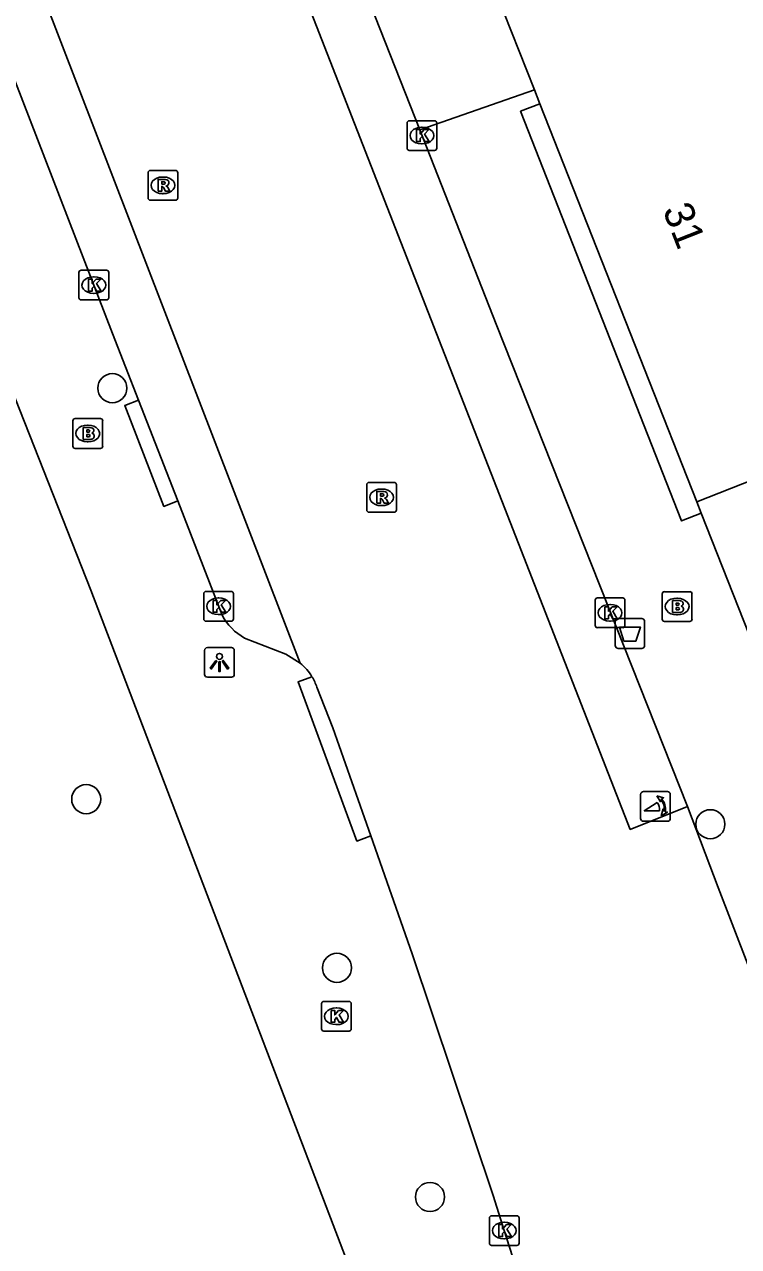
# Model space of a CAD drawing. Extents: x 161087 to 161922, y 382574 to 383873.
# Drawn here: x 161764.95 to 161788.96, y 382620.31 to 382661.41 of the extents above; entities that cross this region are included whole.
import ezdxf

# ---------------------------------------------------------------- set-up
doc = ezdxf.new("R2010")
doc.units = 0
for name, color, linetype in [('IMGEO_Afvalbak', 7, 'Continuous'), ('IMGEO_Boom', 7, 'Continuous'), ('IMGEO_Brandkraan', 7, 'Continuous'), ('IMGEO_Kolk', 7, 'Continuous'), ('IMGEO_Lichtpunt', 7, 'Continuous'), ('IMGEO_Pand', 7, 'Continuous'), ('IMGEO_Pand_nummerreeks', 7, 'Continuous'), ('IMGEO_Poller', 7, 'Continuous'), ('IMGEO_Rijbaan_lokaal_open', 7, 'Continuous'), ('IMGEO_Rioolput', 7, 'Continuous'), ('IMGEO_Voetpad_open', 7, 'Continuous')]:
    doc.layers.add(name, color=color, linetype=linetype)

msp = doc.modelspace()

# ---------------------------------------------------------------- linework, layer by layer
at = {"layer": 'IMGEO_Afvalbak'}
for p, q in [((161784.814, 382640.526), (161784.814, 382641.326)), ((161784.814, 382641.326), (161784.814, 382640.526)), ((161784.914, 382641.426), (161785.704, 382641.426)), ((161785.704, 382641.426), (161784.914, 382641.426)), ((161785.804, 382641.326), (161785.804, 382640.526)), ((161785.804, 382640.526), (161785.804, 382641.326)), ((161785.704, 382640.426), (161784.914, 382640.426)), ((161784.914, 382640.426), (161785.704, 382640.426))]:
    msp.add_line(p, q, dxfattribs=at)
msp.add_lwpolyline([(161784.957, 382641.14), (161785.661, 382641.14), (161785.512, 382640.67), (161785.106, 382640.67), (161784.957, 382641.14)], dxfattribs=at)
for centre, start, end in [((161784.914, 382641.326), 90, 180), ((161784.914, 382641.326), 90, 180), ((161785.704, 382641.326), 0, 90), ((161785.704, 382641.326), 360, 90), ((161784.914, 382640.526), 180, 270), ((161784.914, 382640.526), 180, 270), ((161785.704, 382640.526), 270, 0), ((161785.704, 382640.526), 270, 0)]:
    msp.add_arc(centre, 0.1, start, end, dxfattribs=at)
at = {"layer": 'IMGEO_Boom'}
for centre in [(161767.905, 382649.177), (161767.026, 382635.354), (161788.014, 382634.512), (161775.458, 382629.683), (161778.586, 382621.977)]:
    msp.add_circle(centre, 0.489, dxfattribs=at)
at = {"layer": 'IMGEO_Brandkraan'}
for p, q in [((161766.577, 382647.227), (161766.577, 382648.079)), ((161766.652, 382648.153), (161767.504, 382648.153)), ((161767.065, 382647.933), (161767.09, 382647.933)), ((161767.578, 382648.079), (161767.578, 382647.227)), ((161767.504, 382647.153), (161766.652, 382647.153)), ((161767.088, 382647.373), (161767.063, 382647.373)), ((161786.395, 382641.407), (161786.395, 382642.259)), ((161786.47, 382642.333), (161787.322, 382642.333)), ((161786.883, 382642.113), (161786.908, 382642.113)), ((161787.396, 382642.259), (161787.396, 382641.407)), ((161787.322, 382641.333), (161786.47, 382641.333)), ((161786.906, 382641.553), (161786.881, 382641.553))]:
    msp.add_line(p, q, dxfattribs=at)
for points in [[(161766.577, 382647.227), (161766.577, 382648.079)], [(161766.652, 382648.153), (161767.504, 382648.153)], [(161766.925, 382647.853), (161766.925, 382647.453), (161767.138, 382647.453)], [(161767.156, 382647.853), (161766.925, 382647.853)], [(161767.578, 382648.079), (161767.578, 382647.227)], [(161767.104, 382647.772), (161767.05, 382647.772), (161767.05, 382647.696)], [(161767.05, 382647.696), (161767.103, 382647.696)], [(161767.112, 382647.62), (161767.05, 382647.62), (161767.05, 382647.539)], [(161767.05, 382647.539), (161767.112, 382647.539)], [(161767.504, 382647.153), (161766.652, 382647.153)], [(161786.395, 382641.407), (161786.395, 382642.259)], [(161786.47, 382642.333), (161787.322, 382642.333)], [(161787.396, 382642.259), (161787.396, 382641.407)], [(161786.743, 382642.033), (161786.743, 382641.633), (161786.956, 382641.633)], [(161786.974, 382642.033), (161786.743, 382642.033)], [(161786.922, 382641.952), (161786.868, 382641.952), (161786.868, 382641.876)], [(161786.868, 382641.876), (161786.921, 382641.876)], [(161786.93, 382641.8), (161786.868, 382641.8), (161786.868, 382641.719)], [(161786.868, 382641.719), (161786.93, 382641.719)], [(161787.322, 382641.333), (161786.47, 382641.333)]]:
    msp.add_lwpolyline(points, dxfattribs=at)
for centre, radius, start, end in [((161766.654, 382648.077), 0.0765, 91.552, 178.448), ((161766.654, 382648.077), 0.0765, 91.552, 178.448), ((161767.16, 382647.708), 0.145, 59.4692, 91.5367), ((161767.502, 382648.077), 0.0765, 1.552, 88.448), ((161767.502, 382648.077), 0.0765, 1.552, 88.448), ((161767.105, 382647.734), 0.0379, 267.8285, 90.9355), ((161767.113, 382647.579), 0.0404, 269.8759, 90.5077), ((161767.144, 382647.704), 0.251, 268.6676, 293.5347), ((161767.185, 382647.755), 0.0922, 285.5137, 58.1501), ((161767.19, 382647.563), 0.105, 301.3115, 78.989), ((161766.654, 382647.229), 0.0765, 181.552, 268.448), ((161766.654, 382647.229), 0.0765, 181.552, 268.448), ((161767.502, 382647.229), 0.0765, 271.552, 358.448), ((161767.502, 382647.229), 0.0765, 271.552, 358.448), ((161786.472, 382642.257), 0.0765, 91.552, 178.448), ((161786.472, 382642.257), 0.0765, 91.552, 178.448), ((161787.32, 382642.257), 0.0765, 1.552, 88.448), ((161787.32, 382642.257), 0.0765, 1.552, 88.448), ((161786.923, 382641.914), 0.0379, 267.8285, 90.9355), ((161786.931, 382641.759), 0.0404, 269.8759, 90.5077), ((161786.978, 382641.888), 0.145, 59.4692, 91.5367), ((161787.003, 382641.935), 0.0922, 285.5137, 58.1501), ((161787.008, 382641.743), 0.105, 301.3115, 78.989), ((161786.472, 382641.409), 0.0765, 181.552, 268.448), ((161786.472, 382641.409), 0.0765, 181.552, 268.448), ((161786.962, 382641.884), 0.251, 268.6676, 293.5347), ((161787.32, 382641.409), 0.0765, 271.552, 358.448), ((161787.32, 382641.409), 0.0765, 271.552, 358.448)]:
    msp.add_arc(centre, radius, start, end, dxfattribs=at)
for centre, major_axis, ratio, start_param, end_param in [((161767.064, 382647.653), (-0.387, 0.002), 0.722429, 4.712389, 7.853982), ((161767.089, 382647.653), (-0.39, 0.002), 0.717154, 1.570796, 4.712389), ((161786.882, 382641.833), (-0.387, 0.002), 0.722429, 4.712389, 7.853982), ((161786.907, 382641.833), (-0.39, 0.002), 0.717154, 1.570796, 4.712389)]:
    msp.add_ellipse(centre, major_axis=major_axis, ratio=ratio, start_param=start_param, end_param=end_param, dxfattribs=at)
at = {"layer": 'IMGEO_Kolk'}
for p, q in [((161777.889, 382658.172), (161778.741, 382658.172)), ((161777.814, 382657.246), (161777.814, 382658.098)), ((161778.302, 382657.952), (161778.327, 382657.952)), ((161778.815, 382658.098), (161778.815, 382657.246)), ((161778.325, 382657.392), (161778.3, 382657.392)), ((161778.741, 382657.172), (161777.889, 382657.172)), ((161766.782, 382652.218), (161766.782, 382653.07)), ((161766.857, 382653.144), (161767.709, 382653.144)), ((161767.27, 382652.924), (161767.295, 382652.924)), ((161767.783, 382653.07), (161767.783, 382652.218)), ((161767.293, 382652.364), (161767.268, 382652.364)), ((161767.709, 382652.144), (161766.857, 382652.144)), ((161770.976, 382641.415), (161770.976, 382642.267)), ((161771.051, 382642.341), (161771.903, 382642.341)), ((161771.464, 382642.121), (161771.489, 382642.121)), ((161771.977, 382642.267), (161771.977, 382641.415)), ((161784.215, 382642.123), (161785.067, 382642.123)), ((161784.14, 382641.197), (161784.14, 382642.049)), ((161784.628, 382641.903), (161784.653, 382641.903)), ((161785.141, 382642.049), (161785.141, 382641.197)), ((161771.903, 382641.341), (161771.051, 382641.341)), ((161771.487, 382641.561), (161771.462, 382641.561)), ((161784.651, 382641.343), (161784.626, 382641.343)), ((161785.067, 382641.123), (161784.215, 382641.123)), ((161775.012, 382628.553), (161775.864, 382628.553)), ((161774.937, 382627.627), (161774.937, 382628.479)), ((161775.425, 382628.333), (161775.45, 382628.333)), ((161775.938, 382628.479), (161775.938, 382627.627)), ((161775.448, 382627.773), (161775.423, 382627.773)), ((161775.864, 382627.553), (161775.012, 382627.553)), ((161780.582, 382620.421), (161780.582, 382621.273)), ((161780.657, 382621.347), (161781.509, 382621.347)), ((161781.07, 382621.127), (161781.095, 382621.127)), ((161781.583, 382621.273), (161781.583, 382620.421)), ((161781.509, 382620.347), (161780.657, 382620.347)), ((161781.093, 382620.567), (161781.068, 382620.567))]:
    msp.add_line(p, q, dxfattribs=at)
for points in [[(161777.889, 382658.172), (161778.741, 382658.172)], [(161777.814, 382657.246), (161777.814, 382658.098)], [(161778.135, 382657.872), (161778.258, 382657.872), (161778.258, 382657.721), (161778.388, 382657.872), (161778.552, 382657.872), (161778.406, 382657.721), (161778.559, 382657.472), (161778.407, 382657.472), (161778.322, 382657.636), (161778.258, 382657.569), (161778.258, 382657.472), (161778.135, 382657.472), (161778.135, 382657.872)], [(161778.815, 382658.098), (161778.815, 382657.246)], [(161778.741, 382657.172), (161777.889, 382657.172)], [(161766.782, 382652.218), (161766.782, 382653.07)], [(161766.857, 382653.144), (161767.709, 382653.144)], [(161767.103, 382652.844), (161767.226, 382652.844), (161767.226, 382652.693), (161767.356, 382652.844), (161767.52, 382652.844), (161767.374, 382652.693), (161767.527, 382652.444), (161767.375, 382652.444), (161767.29, 382652.608), (161767.226, 382652.541), (161767.226, 382652.444), (161767.103, 382652.444), (161767.103, 382652.844)], [(161767.783, 382653.07), (161767.783, 382652.218)], [(161767.709, 382652.144), (161766.857, 382652.144)], [(161770.976, 382641.415), (161770.976, 382642.267)], [(161771.051, 382642.341), (161771.903, 382642.341)], [(161771.977, 382642.267), (161771.977, 382641.415)], [(161784.215, 382642.123), (161785.067, 382642.123)], [(161771.297, 382642.041), (161771.42, 382642.041), (161771.42, 382641.89), (161771.55, 382642.041), (161771.714, 382642.041), (161771.568, 382641.89), (161771.721, 382641.641), (161771.569, 382641.641), (161771.484, 382641.805), (161771.42, 382641.738), (161771.42, 382641.641), (161771.297, 382641.641), (161771.297, 382642.041)], [(161784.14, 382641.197), (161784.14, 382642.049)], [(161784.461, 382641.823), (161784.584, 382641.823), (161784.584, 382641.672), (161784.714, 382641.823), (161784.878, 382641.823), (161784.732, 382641.672), (161784.885, 382641.423), (161784.733, 382641.423), (161784.648, 382641.587), (161784.584, 382641.52), (161784.584, 382641.423), (161784.461, 382641.423), (161784.461, 382641.823)], [(161785.141, 382642.049), (161785.141, 382641.197)], [(161771.903, 382641.341), (161771.051, 382641.341)], [(161785.067, 382641.123), (161784.215, 382641.123)], [(161775.012, 382628.553), (161775.864, 382628.553)], [(161774.937, 382627.627), (161774.937, 382628.479)], [(161775.258, 382628.253), (161775.381, 382628.253), (161775.381, 382628.102), (161775.511, 382628.253), (161775.675, 382628.253), (161775.529, 382628.102), (161775.682, 382627.853), (161775.53, 382627.853), (161775.445, 382628.017), (161775.381, 382627.95), (161775.381, 382627.853), (161775.258, 382627.853), (161775.258, 382628.253)], [(161775.938, 382628.479), (161775.938, 382627.627)], [(161775.864, 382627.553), (161775.012, 382627.553)], [(161780.582, 382620.421), (161780.582, 382621.273)], [(161780.657, 382621.347), (161781.509, 382621.347)], [(161781.583, 382621.273), (161781.583, 382620.421)], [(161780.903, 382621.047), (161781.026, 382621.047), (161781.026, 382620.896), (161781.156, 382621.047), (161781.32, 382621.047), (161781.174, 382620.896), (161781.327, 382620.647), (161781.175, 382620.647), (161781.09, 382620.811), (161781.026, 382620.744), (161781.026, 382620.647), (161780.903, 382620.647), (161780.903, 382621.047)], [(161781.509, 382620.347), (161780.657, 382620.347)]]:
    msp.add_lwpolyline(points, dxfattribs=at)
for centre, start, end in [((161777.891, 382658.096), 91.552, 178.448), ((161777.891, 382658.096), 91.552, 178.448), ((161778.739, 382658.096), 1.552, 88.448), ((161778.739, 382658.096), 1.552, 88.448), ((161777.891, 382657.248), 181.552, 268.448), ((161777.891, 382657.248), 181.552, 268.448), ((161778.739, 382657.248), 271.552, 358.448), ((161778.739, 382657.248), 271.552, 358.448), ((161766.859, 382653.068), 91.552, 178.448), ((161766.859, 382653.068), 91.552, 178.448), ((161767.707, 382653.068), 1.552, 88.448), ((161767.707, 382653.068), 1.552, 88.448), ((161766.859, 382652.22), 181.552, 268.448), ((161766.859, 382652.22), 181.552, 268.448), ((161767.707, 382652.22), 271.552, 358.448), ((161767.707, 382652.22), 271.552, 358.448), ((161771.053, 382642.265), 91.552, 178.448), ((161771.053, 382642.265), 91.552, 178.448), ((161771.901, 382642.265), 1.552, 88.448), ((161771.901, 382642.265), 1.552, 88.448), ((161784.217, 382642.047), 91.552, 178.448), ((161784.217, 382642.047), 91.552, 178.448), ((161785.065, 382642.047), 1.552, 88.448), ((161785.065, 382642.047), 1.552, 88.448), ((161771.053, 382641.417), 181.552, 268.448), ((161771.053, 382641.417), 181.552, 268.448), ((161771.901, 382641.417), 271.552, 358.448), ((161771.901, 382641.417), 271.552, 358.448), ((161784.217, 382641.199), 181.552, 268.448), ((161784.217, 382641.199), 181.552, 268.448), ((161785.065, 382641.199), 271.552, 358.448), ((161785.065, 382641.199), 271.552, 358.448), ((161775.014, 382628.477), 91.552, 178.448), ((161775.014, 382628.477), 91.552, 178.448), ((161775.862, 382628.477), 1.552, 88.448), ((161775.862, 382628.477), 1.552, 88.448), ((161775.014, 382627.629), 181.552, 268.448), ((161775.014, 382627.629), 181.552, 268.448), ((161775.862, 382627.629), 271.552, 358.448), ((161775.862, 382627.629), 271.552, 358.448), ((161780.659, 382621.271), 91.552, 178.448), ((161780.659, 382621.271), 91.552, 178.448), ((161781.507, 382621.271), 1.552, 88.448), ((161781.507, 382621.271), 1.552, 88.448), ((161780.659, 382620.423), 181.552, 268.448), ((161780.659, 382620.423), 181.552, 268.448), ((161781.507, 382620.423), 271.552, 358.448), ((161781.507, 382620.423), 271.552, 358.448)]:
    msp.add_arc(centre, 0.0765, start, end, dxfattribs=at)
for centre, major_axis, ratio, start_param, end_param in [((161778.301, 382657.672), (-0.387, 0.002), 0.722429, 4.712389, 7.853982), ((161778.326, 382657.672), (-0.39, 0.002), 0.717154, 1.570796, 4.712389), ((161767.269, 382652.644), (-0.387, 0.002), 0.722429, 4.712389, 7.853982), ((161767.294, 382652.644), (-0.39, 0.002), 0.717154, 1.570796, 4.712389), ((161771.463, 382641.841), (-0.387, 0.002), 0.722429, 4.712389, 7.853982), ((161771.488, 382641.841), (-0.39, 0.002), 0.717154, 1.570796, 4.712389), ((161784.627, 382641.623), (-0.387, 0.002), 0.722429, 4.712389, 7.853982), ((161784.652, 382641.623), (-0.39, 0.002), 0.717154, 1.570796, 4.712389), ((161775.424, 382628.053), (-0.387, 0.002), 0.722429, 4.712389, 7.853982), ((161775.449, 382628.053), (-0.39, 0.002), 0.717154, 1.570796, 4.712389), ((161781.069, 382620.847), (-0.387, 0.002), 0.722429, 4.712389, 7.853982), ((161781.094, 382620.847), (-0.39, 0.002), 0.717154, 1.570796, 4.712389)]:
    msp.add_ellipse(centre, major_axis=major_axis, ratio=ratio, start_param=start_param, end_param=end_param, dxfattribs=at)
at = {"layer": 'IMGEO_Lichtpunt'}
for p, q in [((161771.909, 382640.453), (161771.101, 382640.453)), ((161771.909, 382640.453), (161771.101, 382640.453)), ((161771.007, 382640.358), (161771.007, 382639.551)), ((161771.007, 382640.358), (161771.007, 382639.551)), ((161772.003, 382639.551), (161772.003, 382640.358)), ((161772.003, 382639.551), (161772.003, 382640.358)), ((161771.101, 382639.457), (161771.909, 382639.457)), ((161771.101, 382639.457), (161771.909, 382639.457))]:
    msp.add_line(p, q, dxfattribs=at)
for points in [[(161771.381, 382640.022), (161771.42, 382639.994), (161771.232, 382639.732), (161771.194, 382639.759), (161771.381, 382640.022)], [(161771.483, 382639.974), (161771.53, 382639.974), (161771.53, 382639.652), (161771.483, 382639.652), (161771.483, 382639.974)], [(161771.593, 382639.994), (161771.631, 382640.021), (161771.818, 382639.759), (161771.779, 382639.731), (161771.593, 382639.994)]]:
    msp.add_lwpolyline(points, dxfattribs=at)
msp.add_circle((161771.506, 382640.156), 0.0994, dxfattribs=at)
for centre, start, end in [((161771.101, 382640.358), 90, 180), ((161771.101, 382640.358), 90, 180), ((161771.909, 382640.358), 0, 90), ((161771.909, 382640.358), 0, 90), ((161771.101, 382639.551), 180, 270), ((161771.101, 382639.551), 180, 270), ((161771.909, 382639.551), 270, 0), ((161771.909, 382639.551), 270, 360)]:
    msp.add_arc(centre, 0.0946, start, end, dxfattribs=at)
at = {"layer": 'IMGEO_Pand'}
for points in [[(161781.07, 382661.815), (161782.097, 382659.209)], [(161782.281, 382658.743), (161782.097, 382659.209)], [(161782.281, 382658.743), (161787.559, 382645.353)], [(161787.559, 382645.353), (161811.28, 382654.704), (161811.068, 382655.241), (161812.431, 382655.769)], [(161787.709, 382644.974), (161787.559, 382645.353)], [(161790.217, 382638.612), (161787.709, 382644.974)]]:
    msp.add_lwpolyline(points, dxfattribs=at)
at = {"layer": 'IMGEO_Poller'}
for p, q in [((161785.669, 382635.515), (161785.669, 382634.708)), ((161785.669, 382635.515), (161785.669, 382634.708)), ((161786.571, 382635.61), (161785.763, 382635.61)), ((161786.571, 382635.61), (161785.763, 382635.61)), ((161786.665, 382634.708), (161786.665, 382635.515)), ((161786.665, 382634.708), (161786.665, 382635.515)), ((161785.763, 382634.613), (161786.571, 382634.613)), ((161785.763, 382634.613), (161786.571, 382634.613))]:
    msp.add_line(p, q, dxfattribs=at)
for points in [[(161786.304, 382634.966), (161785.791, 382634.966), (161786.221, 382635.241)], [(161786.348, 382635.339), (161786.336, 382635.266), (161786.211, 382635.471)], [(161786.211, 382635.471), (161786.442, 382635.405), (161786.371, 382635.373)], [(161786.364, 382634.794), (161786.43, 382635.025), (161786.46, 382634.957)], [(161786.496, 382634.93), (161786.568, 382634.919), (161786.364, 382634.794)]]:
    msp.add_lwpolyline(points, dxfattribs=at)
for centre, radius, start, end in [((161785.763, 382635.515), 0.0946, 90, 180), ((161785.763, 382635.515), 0.0946, 90, 180), ((161786.571, 382635.515), 0.0946, 0, 90), ((161786.571, 382635.515), 0.0946, 0, 90), ((161785.976, 382635.016), 0.332, 351.3247, 42.4854), ((161785.99, 382635.026), 0.476, 351.7527, 41.1691), ((161785.99, 382635.026), 0.516, 349.3569, 42.2912), ((161785.763, 382634.708), 0.0946, 180, 270), ((161785.763, 382634.708), 0.0946, 180, 270), ((161786.571, 382634.708), 0.0946, 270, 0), ((161786.571, 382634.708), 0.0946, 270, 0)]:
    msp.add_arc(centre, radius, start, end, dxfattribs=at)
at = {"layer": 'IMGEO_Rijbaan_lokaal_open'}
for points in [[(161742.826, 382742.772), (161754.209, 382713.572), (161768.441, 382677.581), (161785.32, 382634.34), (161787.244, 382635.106)], [(161774.224, 382639.932), (161763.88, 382666.739), (161751.621, 382697.849), (161749.972, 382697.162)], [(161774.782, 382639.123), (161775.316, 382637.759), (161776.597, 382634.118)], [(161787.244, 382635.106), (161788.28, 382632.38), (161789.273, 382629.791), (161789.724, 382628.692), (161790.211, 382627.501), (161790.242, 382626.794), (161789.785, 382625.062)], [(161782.385, 382616.793), (161781.084, 382620.847), (161780.708, 382622.027), (161777.991, 382630.156), (161776.597, 382634.118)]]:
    msp.add_lwpolyline(points, dxfattribs=at)
for centre, radius, start, end in [((161773.04, 382638.522), 1.841, 31.1385, 49.9816), ((161773.01, 382638.5), 1.878, 19.3784, 31.2437)]:
    msp.add_arc(centre, radius, start, end, dxfattribs=at)
at = {"layer": 'IMGEO_Rioolput'}
for p, q in [((161769.18, 382656.498), (161770.032, 382656.498)), ((161769.105, 382655.572), (161769.105, 382656.424)), ((161769.593, 382656.278), (161769.618, 382656.278)), ((161770.106, 382656.424), (161770.106, 382655.572)), ((161769.616, 382655.718), (161769.591, 382655.718)), ((161770.032, 382655.498), (161769.18, 382655.498)), ((161776.457, 382645.08), (161776.457, 382645.932)), ((161776.532, 382646.006), (161777.384, 382646.006)), ((161776.945, 382645.786), (161776.97, 382645.786)), ((161777.458, 382645.932), (161777.458, 382645.08)), ((161777.384, 382645.006), (161776.532, 382645.006)), ((161776.968, 382645.226), (161776.943, 382645.226))]:
    msp.add_line(p, q, dxfattribs=at)
for points in [[(161769.18, 382656.498), (161770.032, 382656.498)], [(161769.105, 382655.572), (161769.105, 382656.424)], [(161769.694, 382656.196), (161769.442, 382656.198), (161769.442, 382655.798)], [(161769.62, 382656.117), (161769.566, 382656.117), (161769.566, 382656.036)], [(161770.106, 382656.424), (161770.106, 382655.572)], [(161769.442, 382655.798), (161769.566, 382655.798), (161769.566, 382655.96), (161769.577, 382655.96)], [(161769.566, 382656.036), (161769.618, 382656.036)], [(161769.624, 382655.931), (161769.695, 382655.798), (161769.835, 382655.798), (161769.77, 382655.924)], [(161770.032, 382655.498), (161769.18, 382655.498)], [(161776.457, 382645.08), (161776.457, 382645.932)], [(161776.532, 382646.006), (161777.384, 382646.006)], [(161777.458, 382645.932), (161777.458, 382645.08)], [(161777.046, 382645.704), (161776.794, 382645.706), (161776.794, 382645.306)], [(161776.794, 382645.306), (161776.918, 382645.306), (161776.918, 382645.468), (161776.929, 382645.468)], [(161776.972, 382645.625), (161776.918, 382645.625), (161776.918, 382645.544)], [(161776.918, 382645.544), (161776.97, 382645.544)], [(161776.976, 382645.439), (161777.047, 382645.306), (161777.187, 382645.306), (161777.122, 382645.432)], [(161777.384, 382645.006), (161776.532, 382645.006)]]:
    msp.add_lwpolyline(points, dxfattribs=at)
for centre, radius, start, end in [((161769.182, 382656.422), 0.0765, 91.552, 178.448), ((161769.182, 382656.422), 0.0765, 91.552, 178.448), ((161770.03, 382656.422), 0.0765, 1.552, 88.448), ((161770.03, 382656.422), 0.0765, 1.552, 88.448), ((161769.626, 382656.021), 0.0964, 77.0061, 93.1865), ((161769.64, 382656.078), 0.0378, 276.6634, 79.6772), ((161769.693, 382656.086), 0.109, 350.3612, 89.416), ((161769.691, 382656.086), 0.112, 277.5842, 350.9817), ((161769.576, 382655.907), 0.0533, 26.0293, 88.6989), ((161769.602, 382656.225), 0.19, 274.7715, 282.9687), ((161769.675, 382655.871), 0.108, 29.5134, 73.7905), ((161769.182, 382655.574), 0.0765, 181.552, 268.448), ((161769.182, 382655.574), 0.0765, 181.552, 268.448), ((161770.03, 382655.574), 0.0765, 271.552, 358.448), ((161770.03, 382655.574), 0.0765, 271.552, 358.448), ((161776.534, 382645.93), 0.0765, 91.552, 178.448), ((161776.534, 382645.93), 0.0765, 91.552, 178.448), ((161777.382, 382645.93), 0.0765, 1.552, 88.448), ((161777.382, 382645.93), 0.0765, 1.552, 88.448), ((161776.928, 382645.415), 0.0533, 26.0293, 88.6989), ((161776.954, 382645.733), 0.19, 274.7715, 282.9687), ((161776.978, 382645.529), 0.0964, 77.0061, 93.1865), ((161776.992, 382645.586), 0.0378, 276.6634, 79.6772), ((161777.045, 382645.594), 0.109, 350.3612, 89.416), ((161777.043, 382645.594), 0.112, 277.5842, 350.9817), ((161777.027, 382645.379), 0.108, 29.5134, 73.7905), ((161776.534, 382645.082), 0.0765, 181.552, 268.448), ((161776.534, 382645.082), 0.0765, 181.552, 268.448), ((161777.382, 382645.082), 0.0765, 271.552, 358.448), ((161777.382, 382645.082), 0.0765, 271.552, 358.448)]:
    msp.add_arc(centre, radius, start, end, dxfattribs=at)
for centre, major_axis, ratio, start_param, end_param in [((161769.592, 382655.998), (-0.387, 0.002), 0.722429, 4.712389, 7.853982), ((161769.617, 382655.998), (-0.39, 0.002), 0.717154, 1.570796, 4.712389), ((161776.944, 382645.506), (-0.387, 0.002), 0.722429, 4.712389, 7.853982), ((161776.969, 382645.506), (-0.39, 0.002), 0.717154, 1.570796, 4.712389)]:
    msp.add_ellipse(centre, major_axis=major_axis, ratio=ratio, start_param=start_param, end_param=end_param, dxfattribs=at)
at = {"layer": 'IMGEO_Voetpad_open'}
for points in [[(161752.623, 382690.345), (161753.892, 382687.082), (161762.703, 382664.502), (161762.855, 382664.109), (161764.649, 382659.466), (161767.914, 382651.017), (161768.786, 382648.771)], [(161778.239, 382657.862), (161774.899, 382666.339)], [(161782.097, 382659.209), (161778.239, 382657.862)], [(161787.709, 382644.974), (161787.042, 382644.713), (161781.631, 382658.488), (161782.281, 382658.743)], [(161779.952, 382608.946), (161767.176, 382642.388), (161760.971, 382658.101)], [(161787.244, 382635.106), (161780.81, 382651.335), (161778.239, 382657.862)], [(161770.102, 382645.383), (161769.636, 382645.203), (161768.32, 382648.591), (161768.786, 382648.771)], [(161768.786, 382648.771), (161770.102, 382645.383)], [(161770.102, 382645.383), (161771.593, 382641.544)], [(161772.35, 382640.771), (161773.736, 382640.23), (161774.224, 382639.932)], [(161776.597, 382634.118), (161776.129, 382633.945), (161774.148, 382639.301), (161774.616, 382639.474)]]:
    msp.add_lwpolyline(points, dxfattribs=at)
msp.add_arc((161773.313, 382642.471), 1.954, 208.3296, 240.4721, dxfattribs=at)

# ---------------------------------------------------------------- texts
at = {"layer": 'IMGEO_Pand_nummerreeks'}
msp.add_text('31', height=1, rotation=291.5147, dxfattribs=at).set_placement((161786.398, 382655.172))

doc.saveas('drawing.dxf')
